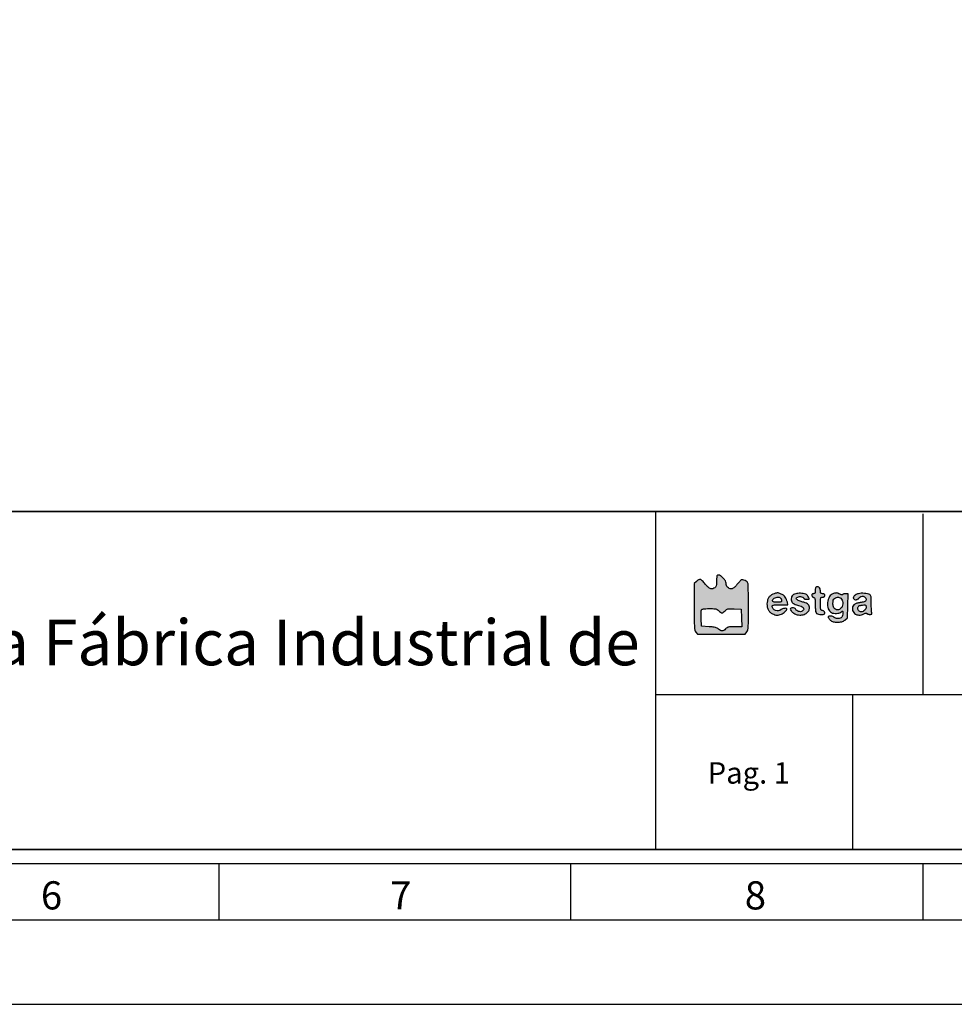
# Model space of a CAD drawing. Header units: millimetres. Extents: x -559 to 10735, y -2326 to 222.
# Tile 597 of 656: x 6955 to 7086, y -1572 to -1434. Entities that reach past the tile are written whole.
import ezdxf

# ---------------------------------------------------------------- set-up
doc = ezdxf.new("R2010")
doc.units = ezdxf.units.MM
doc.header["$LTSCALE"] = 4
doc.layers.add('Modelo', color=251, linetype='Continuous')
doc.layers.add('Texto Cabeçalho', color=3, linetype='Continuous')

msp = doc.modelspace()

# ---------------------------------------------------------------- hatches: boundary and pattern name
at = {"layer": 'Texto Cabeçalho'}
h = msp.add_hatch(color=256, dxfattribs=at)
h.dxf.hatch_style = 1
h.paths.add_polyline_path([(7054.78, -1514, -0.103369), (7054.54, -1513.83, -0.100368), (7054.38, -1513.58, -0.089615), (7054.33, -1513.28, 0.138861), (7054.24, -1512.95, 0.04933), (7053.93, -1512.55, 0.049188), (7053.56, -1512.22, 0.157567), (7053.25, -1512.12, 0.119218), (7053.12, -1512.16, 0.19762), (7053.04, -1512.25, 0.071776), (7053.01, -1512.44, 0.007282), (7053, -1512.9, -0.03039), (7052.96, -1513.47, -0.109263), (7052.84, -1513.81, -0.162003), (7052.62, -1513.99, -0.093147), (7052.28, -1514.06, -0.088417), (7052.08, -1514.02, -0.074351), (7051.9, -1513.92, -0.047695), (7051.69, -1513.73, -0.013943), (7051.41, -1513.4, 0.016235), (7051.19, -1513.15, 0.021586), (7050.98, -1512.93, 0.019562), (7050.79, -1512.77, 0.160613), (7050.69, -1512.73, 0.105218), (7050.59, -1512.75, 0.031288), (7050.46, -1512.82, 0.029869), (7050.31, -1512.91, 0.028262), (7050.17, -1513.02), (7049.85, -1513.32), (7049.85, -1516.58, 0.001459), (7049.86, -1518.57, 0.014831), (7049.89, -1519.39, 0.036596), (7049.95, -1519.85, 0.117837), (7050.08, -1520.13), (7050.32, -1520.41), (7053.66, -1520.41), (7057.01, -1520.41), (7057.24, -1520.11, 0.110111), (7057.37, -1519.82, 0.037202), (7057.44, -1519.37, 0.01517), (7057.47, -1518.56, 0.001536), (7057.47, -1516.64, 0.00222), (7057.47, -1515.41, 0.00338), (7057.45, -1514.35, 0.001252), (7057.43, -1513.43, 0.085167), (7057.4, -1513.28, 0.1341), (7057.27, -1513.09, 0.046674), (7056.99, -1512.91, 0.046093), (7056.68, -1512.79, 0.175615), (7056.49, -1512.8, 0.095071), (7056.4, -1512.85, 0.011188), (7056.24, -1513.02, 0.013085), (7056.05, -1513.23, 0.010367), (7055.86, -1513.46, -0.016413), (7055.62, -1513.76, -0.050954), (7055.43, -1513.93, -0.075762), (7055.25, -1514.03, -0.085445), (7055.07, -1514.06, -0.100623)])
h.paths.add_polyline_path([(7054.84, -1516.85, -0.006824), (7055.45, -1516.87), (7056.45, -1516.9), (7056.48, -1518.14), (7056.52, -1519.38), (7055.54, -1519.38, 0.008317), (7054.97, -1519.39, 0.049732), (7054.67, -1519.43, 0.085353), (7054.46, -1519.52, 0.053245), (7054.26, -1519.69, -0.051848), (7053.99, -1519.9, -0.137763), (7053.76, -1519.97, -0.141522), (7053.53, -1519.91, -0.055915), (7053.27, -1519.72, 0.066463), (7053.07, -1519.57, 0.061609), (7052.84, -1519.48, 0.037581), (7052.5, -1519.43, 0.008945), (7051.93, -1519.38), (7050.88, -1519.32), (7050.85, -1518.24, -0.005737), (7050.84, -1517.82, -0.007758), (7050.84, -1517.43, -0.005495), (7050.85, -1517.11, -0.080952), (7050.87, -1517, -0.226456), (7050.95, -1516.93, -0.042121), (7051.16, -1516.88, -0.028091), (7051.48, -1516.85, -0.008218), (7051.97, -1516.84, -0.007127), (7052.59, -1516.85, -0.049297), (7052.89, -1516.89, -0.091664), (7053.09, -1516.98, -0.058119), (7053.29, -1517.14, 0.049987), (7053.54, -1517.36, 0.158555), (7053.75, -1517.43, 0.161487), (7053.95, -1517.36, 0.052373), (7054.19, -1517.14, -0.055528), (7054.38, -1516.97, -0.105577), (7054.56, -1516.88, -0.055162)], flags=16)
at = {"layer": 'Texto Cabeçalho', "true_color": 0x000000}
h = msp.add_hatch(color=18, dxfattribs=at)
h.dxf.hatch_style = 1
h.paths.add_polyline_path([(7060.85, -1516.41, -0.113871), (7060.99, -1516.35, -0.04008), (7061.28, -1516.32, -0.005228), (7061.9, -1516.31), (7063.01, -1516.31), (7062.93, -1515.93, 0.048578), (7062.81, -1515.54, 0.065059), (7062.63, -1515.22, 0.068572), (7062.38, -1514.97, 0.062515), (7062.06, -1514.79, 0.023173), (7061.73, -1514.67, 0.080221), (7061.51, -1514.64, 0.075403), (7061.27, -1514.68, 0.018955), (7060.91, -1514.81, 0.076875), (7060.56, -1515.03, 0.080553), (7060.29, -1515.34, 0.076557), (7060.13, -1515.73, 0.060775), (7060.07, -1516.19, 0.052656), (7060.12, -1516.65, 0.074597), (7060.27, -1517.04, 0.080636), (7060.51, -1517.34, 0.074541), (7060.84, -1517.57, 0.034396), (7061.19, -1517.7, 0.065799), (7061.48, -1517.76, 0.069298), (7061.77, -1517.73, 0.042275), (7062.09, -1517.62, 0.054982), (7062.34, -1517.48, 0.036275), (7062.59, -1517.27, 0.034641), (7062.8, -1517.05, 0.160063), (7062.85, -1516.89, 0.390518), (7062.78, -1516.8, 0.056062), (7062.52, -1516.8, 0.050936), (7062.24, -1516.87, 0.117799), (7062.05, -1516.98, -0.16673), (7061.71, -1517.15, -0.120242), (7061.28, -1517.1, -0.124135), (7060.93, -1516.86, -0.18266), (7060.8, -1516.52, -0.238399)])
h.paths.add_polyline_path([(7060.85, -1515.68, -0.091609), (7060.99, -1515.46, -0.108903), (7061.2, -1515.31, -0.078201), (7061.49, -1515.23, -0.081241), (7061.78, -1515.25, -0.13845), (7061.98, -1515.37, -0.062207), (7062.04, -1515.44, -0.039117), (7062.09, -1515.54, -0.038824), (7062.12, -1515.64, -0.056382), (7062.13, -1515.73, -0.139014), (7062.1, -1515.84, -0.168808), (7062.02, -1515.91, -0.074881), (7061.85, -1515.94, -0.012599), (7061.53, -1515.95, -0.02814), (7061.1, -1515.93, -0.156678), (7060.89, -1515.83, -0.311186)], flags=16)
h.paths.add_polyline_path([(7064.04, -1516.24, 0.01235), (7064.67, -1516.45, -0.055419), (7065.03, -1516.6, -0.154763), (7065.21, -1516.8, -0.239194), (7065.2, -1517.01, -0.128236), (7065.02, -1517.2, -0.132572), (7064.8, -1517.27, -0.077903), (7064.51, -1517.23, -0.080674), (7064.26, -1517.12, -0.168057), (7064.13, -1516.95, 0.202023), (7064.03, -1516.82, 0.079859), (7063.8, -1516.75, 0.076974), (7063.55, -1516.75, 0.15765), (7063.38, -1516.83, 0.332869), (7063.36, -1517, 0.066485), (7063.55, -1517.26, 0.056587), (7063.85, -1517.5, 0.072154), (7064.17, -1517.66, 0.083014), (7064.83, -1517.74, 0.097651), (7065.43, -1517.59, 0.116791), (7065.86, -1517.26, 0.163369), (7066.03, -1516.81, 0.072663), (7065.99, -1516.49, 0.122125), (7065.86, -1516.25, 0.102823), (7065.62, -1516.08, 0.04161), (7065.23, -1515.95, -0.012751), (7064.74, -1515.81, -0.042101), (7064.43, -1515.68, -0.07158), (7064.25, -1515.56, -0.207626), (7064.19, -1515.42, -0.255969), (7064.27, -1515.28, -0.085662), (7064.5, -1515.18, -0.073886), (7064.79, -1515.16, -0.10615), (7065.04, -1515.23, -0.026102), (7065.13, -1515.28, -0.033758), (7065.21, -1515.34, -0.049946), (7065.28, -1515.42, 0.44107), (7065.3, -1515.47, 0.040945), (7065.38, -1515.5, 0.036019), (7065.5, -1515.52, 0.022477), (7065.64, -1515.53, 0.006342), (7065.78, -1515.53, 0.010544), (7065.9, -1515.52, 0.004395), (7065.99, -1515.51, 0.389495), (7066, -1515.5, 0.121245), (7065.96, -1515.34, 0.029603), (7065.82, -1515.11, 0.028452), (7065.65, -1514.89, 0.14911), (7065.53, -1514.81, 0.027359), (7065.15, -1514.73, 0.027599), (7064.76, -1514.69, 0.029348), (7064.4, -1514.7, 0.052114), (7064.11, -1514.75, 0.051808), (7063.79, -1514.88, 0.112549), (7063.59, -1515.05, 0.119902), (7063.49, -1515.29, 0.063393), (7063.48, -1515.61, 0.088373), (7063.56, -1515.88, 0.126496), (7063.72, -1516.08, 0.068854)])
h.paths.add_polyline_path([(7067.59, -1514.56, -0.022931), (7067.57, -1514.33, 0.099329), (7067.52, -1514.04, 0.135439), (7067.35, -1513.82, 0.177459), (7067.13, -1513.76, 0.181757), (7066.93, -1513.85, 0.133829), (7066.9, -1513.91, 0.022028), (7066.87, -1514.03, 0.022866), (7066.85, -1514.18, 0.018427), (7066.85, -1514.34, -0.024804), (7066.84, -1514.55, -0.110756), (7066.8, -1514.66, -0.174053), (7066.73, -1514.72, -0.085474), (7066.61, -1514.74, 0.071854), (7066.5, -1514.76, 0.117651), (7066.43, -1514.8, 0.122574), (7066.38, -1514.87, 0.082072), (7066.36, -1514.97, 0.097504), (7066.38, -1515.06, 0.076301), (7066.44, -1515.15, 0.074004), (7066.51, -1515.22, 0.081717), (7066.61, -1515.26, -0.145612), (7066.74, -1515.34, -0.130186), (7066.81, -1515.48, -0.049038), (7066.84, -1515.75, -0.005703), (7066.85, -1516.35, 0.014049), (7066.87, -1517.07, 0.10478), (7066.96, -1517.4, 0.190915), (7067.15, -1517.57, 0.068962), (7067.51, -1517.65, 0.011052), (7067.89, -1517.66, 0.089181), (7068.07, -1517.64, 0.209026), (7068.15, -1517.56, 0.103767), (7068.18, -1517.42, 0.102549), (7068.16, -1517.32, 0.09348), (7068.1, -1517.23, 0.080963), (7068, -1517.16, 0.055091), (7067.88, -1517.11, -0.085661), (7067.71, -1517.04, -0.172689), (7067.62, -1516.92, -0.068807), (7067.58, -1516.7, -0.006072), (7067.57, -1516.13, -0.005), (7067.58, -1515.55, -0.07577), (7067.62, -1515.35, -0.227977), (7067.7, -1515.26, -0.088152), (7067.88, -1515.23, 0.044917), (7068.02, -1515.21, 0.124433), (7068.11, -1515.17, 0.149479), (7068.16, -1515.1, 0.07578), (7068.18, -1514.98, 0.07578), (7068.16, -1514.87, 0.149479), (7068.11, -1514.8, 0.124433), (7068.02, -1514.75, 0.044917), (7067.88, -1514.74, -0.050044), (7067.71, -1514.72, -0.186049), (7067.63, -1514.67, -0.136666)])
h.paths.add_polyline_path([(7071.47, -1514.74), (7071.1, -1514.74, 0.033181), (7070.96, -1514.75, 0.043568), (7070.84, -1514.78, 0.050115), (7070.74, -1514.82, 0.187636), (7070.7, -1514.87, -0.247449), (7070.66, -1514.91, -0.10686), (7070.57, -1514.92, -0.060386), (7070.45, -1514.88, -0.023082), (7070.3, -1514.81, 0.019444), (7070.04, -1514.69, 0.077502), (7069.87, -1514.65, 0.074546), (7069.69, -1514.65, 0.017156), (7069.4, -1514.73, 0.196809), (7068.85, -1515.15, 0.106383), (7068.59, -1515.99, 0.105474), (7068.68, -1516.86, 0.191241), (7069.14, -1517.4, 0.085158), (7069.44, -1517.5, 0.050096), (7069.81, -1517.52, 0.050301), (7070.18, -1517.46, 0.090587), (7070.45, -1517.34, -0.012552), (7070.62, -1517.22, -0.257457), (7070.68, -1517.22, -0.273567), (7070.72, -1517.27, -0.013884), (7070.72, -1517.46, -0.05592), (7070.68, -1517.82, -0.118454), (7070.56, -1518.06, -0.135537), (7070.36, -1518.2, -0.084417), (7070.07, -1518.25, -0.04037), (7069.9, -1518.24, -0.038681), (7069.74, -1518.2, -0.041248), (7069.6, -1518.14, -0.099612), (7069.51, -1518.07, 0.147033), (7069.33, -1517.95, 0.057385), (7069.02, -1517.89, 0.064117), (7068.75, -1517.91, 0.359237), (7068.66, -1518.01, 0.130215), (7068.68, -1518.08, 0.023416), (7068.75, -1518.19, 0.023868), (7068.85, -1518.31, 0.019589), (7068.96, -1518.44, 0.128655), (7069.37, -1518.68, 0.067817), (7069.95, -1518.76, 0.066219), (7070.56, -1518.68, 0.103511), (7071.02, -1518.44), (7071.39, -1518.15), (7071.43, -1516.45)])
h.paths.add_polyline_path([(7070.68, -1515.81, -0.078162), (7070.72, -1516.18, -0.08106), (7070.64, -1516.53, -0.110055), (7070.46, -1516.79, -0.05576), (7070.23, -1516.96, -0.113803), (7070.02, -1517.02, -0.118156), (7069.81, -1516.99, -0.06293), (7069.58, -1516.86, -0.1635), (7069.39, -1516.58, -0.06554), (7069.33, -1516.12, -0.065846), (7069.38, -1515.67, -0.17401), (7069.56, -1515.4, -0.081368), (7069.83, -1515.26, -0.102035), (7070.1, -1515.24, -0.109501), (7070.34, -1515.32, -0.106286), (7070.53, -1515.49, -0.089684)], flags=16)
h.paths.add_polyline_path([(7074.71, -1515.5, 0.036016), (7074.68, -1515.18, 0.07733), (7074.61, -1514.99, 0.153756), (7074.5, -1514.88, 0.069667), (7074.19, -1514.77, 0.029511), (7073.75, -1514.7, 0.029541), (7073.28, -1514.69, 0.051631), (7072.91, -1514.74, 0.085642), (7072.47, -1514.93, 0.13911), (7072.21, -1515.23, 0.300432), (7072.25, -1515.47, 0.213781), (7072.51, -1515.59, 0.056561), (7072.65, -1515.57, 0.059268), (7072.79, -1515.52, 0.06217), (7072.91, -1515.45, 0.075491), (7072.99, -1515.35, -0.163422), (7073.24, -1515.14, -0.138242), (7073.59, -1515.11, -0.151603), (7073.88, -1515.26, -0.198567), (7073.99, -1515.53, -0.109936), (7073.95, -1515.72, -0.167168), (7073.83, -1515.84, -0.0704), (7073.59, -1515.92, -0.008633), (7073.04, -1516.02, 0.031451), (7072.82, -1516.06, 0.027553), (7072.6, -1516.14, 0.028543), (7072.41, -1516.23, 0.070294), (7072.28, -1516.33, 0.107636), (7072.1, -1516.61, 0.108361), (7072.06, -1516.93, 0.106663), (7072.15, -1517.26, 0.101341), (7072.37, -1517.52, 0.072013), (7072.67, -1517.69, 0.083264), (7072.98, -1517.75, 0.077928), (7073.32, -1517.72, 0.054111), (7073.68, -1517.58, -0.023082), (7073.84, -1517.5, -0.060386), (7073.96, -1517.47, -0.10686), (7074.04, -1517.48, -0.247449), (7074.09, -1517.52, 0.188788), (7074.13, -1517.57, 0.049671), (7074.22, -1517.61, 0.043241), (7074.35, -1517.64, 0.032838), (7074.5, -1517.65, 0.022226), (7074.68, -1517.64, 0.123286), (7074.77, -1517.61, 0.241912), (7074.8, -1517.55, 0.102416), (7074.79, -1517.45, -0.071957), (7074.76, -1517.33, -0.005942), (7074.74, -1516.99, -0.007853), (7074.72, -1516.58, -0.005973), (7074.71, -1516.13, 0.006065)])
h.paths.add_polyline_path([(7073.93, -1516.37, -0.172242), (7073.97, -1516.46, -0.047364), (7073.99, -1516.61, -0.096839), (7073.94, -1516.87, -0.097339), (7073.79, -1517.08, -0.098406), (7073.58, -1517.23, -0.101383), (7073.33, -1517.28, -0.098385), (7073.09, -1517.24, -0.121124), (7072.91, -1517.1, -0.129792), (7072.82, -1516.91, -0.122461), (7072.83, -1516.69, -0.103308), (7072.92, -1516.53, -0.109403), (7073.07, -1516.42, -0.071406), (7073.3, -1516.36, -0.022133), (7073.66, -1516.33, -0.034533), (7073.83, -1516.33, -0.151976)], flags=16)

# ---------------------------------------------------------------- linework, layer by layer
at = {"layer": 'Modelo'}
for p, q in [((7044.41, -1503.2), (7044.41, -1550.65)), ((7082, -1528.9), (7082, -1503.52)), ((7044.41, -1528.9), (7230.27, -1528.9)), ((7072.09, -1528.9), (7072.09, -1550.65)), ((6983.11, -1552.63), (6983.11, -1560.54)), ((7032.54, -1560.54), (7032.54, -1552.63)), ((7081.98, -1560.54), (7081.98, -1552.63)), ((6785.38, -1560.54), (7232.25, -1560.54)), ((6884.25, -1560.54), (6983.11, -1560.54)), ((6983.11, -1560.54), (7081.98, -1560.54)), ((7081.98, -1560.54), (7180.84, -1560.54))]:
    msp.add_line(p, q, dxfattribs=at)
for points in [[(6664.77, -1572.4), (7252.02, -1572.4), (7252.02, -1157.17), (6664.77, -1157.17)], [(6684.54, -1552.63), (7232.25, -1552.63), (7232.25, -1176.94), (6684.54, -1176.94)], [(7230.27, -1550.65), (6686.52, -1550.65), (6686.52, -1178.92), (7230.27, -1178.92)], [(6686.52, -1503.2), (7230.27, -1503.2), (7230.27, -1550.65), (6686.52, -1550.65)], [(7230.27, -1503.2), (6686.52, -1503.2), (6686.52, -1550.65), (7230.27, -1550.65)], [(6836.79, -1503.2), (7044.41, -1503.2), (7044.41, -1550.65), (6836.79, -1550.65)]]:
    msp.add_lwpolyline(points, close=True, dxfattribs=at)
at = {"layer": 'Texto Cabeçalho'}
for points in [[(7053, -1512.9, -0.03039), (7052.96, -1513.47, -0.109263), (7052.84, -1513.81, -0.162002), (7052.62, -1513.99, -0.093148), (7052.28, -1514.06, -0.088414), (7052.08, -1514.02, -0.074352), (7051.9, -1513.92, -0.047695), (7051.69, -1513.73, -0.013943), (7051.41, -1513.4, 0.016236), (7051.19, -1513.15, 0.021587), (7050.98, -1512.93, 0.01956), (7050.79, -1512.77, 0.160613), (7050.69, -1512.73, 0.105217), (7050.59, -1512.75, 0.031287), (7050.46, -1512.82, 0.02987), (7050.31, -1512.91, 0.028262), (7050.17, -1513.02), (7049.85, -1513.32), (7049.85, -1516.58, 0.001459), (7049.86, -1518.57, 0.014831), (7049.89, -1519.39, 0.036596), (7049.95, -1519.85, 0.117837), (7050.08, -1520.13), (7050.32, -1520.41), (7053.66, -1520.41), (7057.01, -1520.41), (7057.24, -1520.11, 0.110111), (7057.37, -1519.82, 0.037202), (7057.44, -1519.37, 0.01517), (7057.47, -1518.56, 0.001536), (7057.47, -1516.64, 0.00222), (7057.47, -1515.41, 0.00338), (7057.45, -1514.35, 0.001252), (7057.43, -1513.43, 0.085167), (7057.4, -1513.28, 0.1341), (7057.27, -1513.09, 0.046674), (7056.99, -1512.91, 0.046093), (7056.68, -1512.79, 0.175615), (7056.49, -1512.8, 0.095071), (7056.4, -1512.85, 0.011196), (7056.24, -1513.02, 0.013078), (7056.05, -1513.23, 0.010367), (7055.86, -1513.46, -0.016413), (7055.62, -1513.76, -0.050954), (7055.43, -1513.93, -0.075762), (7055.25, -1514.03, -0.085443), (7055.07, -1514.06, -0.100625), (7054.78, -1514, -0.103356), (7054.54, -1513.83, -0.100381), (7054.38, -1513.58, -0.089614), (7054.33, -1513.28, 0.13886), (7054.24, -1512.95, 0.04933), (7053.93, -1512.55, 0.049188), (7053.56, -1512.22, 0.157567), (7053.25, -1512.12, 0.119219), (7053.12, -1512.16, 0.197619), (7053.04, -1512.25, 0.071776), (7053.01, -1512.44, 0.007282)], [(7053.29, -1517.14, 0.049987), (7053.54, -1517.36, 0.158555), (7053.75, -1517.43, 0.161487), (7053.95, -1517.36, 0.052373), (7054.19, -1517.14, -0.055528), (7054.38, -1516.97, -0.105578), (7054.56, -1516.88, -0.055162), (7054.84, -1516.85, -0.006824), (7055.45, -1516.87), (7056.45, -1516.9), (7056.48, -1518.14), (7056.52, -1519.38), (7055.54, -1519.38, 0.008317), (7054.97, -1519.39, 0.049732), (7054.67, -1519.43, 0.085354), (7054.46, -1519.52, 0.053245), (7054.26, -1519.69, -0.051848), (7053.99, -1519.9, -0.137763), (7053.76, -1519.97, -0.141522), (7053.53, -1519.91, -0.055915), (7053.27, -1519.72, 0.066463), (7053.07, -1519.57, 0.061609), (7052.84, -1519.48, 0.037581), (7052.5, -1519.43, 0.008945), (7051.93, -1519.38), (7050.88, -1519.32), (7050.85, -1518.24, -0.005737), (7050.84, -1517.82, -0.007759), (7050.84, -1517.43, -0.005495), (7050.85, -1517.11, -0.080952), (7050.87, -1517, -0.226456), (7050.95, -1516.93, -0.042121), (7051.16, -1516.88, -0.028091), (7051.48, -1516.85, -0.008218), (7051.97, -1516.84, -0.007127), (7052.59, -1516.85, -0.049297), (7052.89, -1516.89, -0.091664), (7053.09, -1516.98, -0.058119)]]:
    msp.add_lwpolyline(points, format="xyb", close=True, dxfattribs=at)
at = {"layer": 'Texto Cabeçalho', "color": 18, "true_color": 0x000000}
for points in [[(7066.93, -1513.85, 0.13383), (7066.9, -1513.91, 0.022027), (7066.87, -1514.03, 0.022866), (7066.85, -1514.18, 0.018427), (7066.85, -1514.34, -0.024804), (7066.84, -1514.55, -0.110756), (7066.8, -1514.66, -0.174054), (7066.73, -1514.72, -0.085474), (7066.61, -1514.74, 0.071854), (7066.5, -1514.76, 0.117651), (7066.43, -1514.8, 0.122573), (7066.38, -1514.87, 0.082074), (7066.36, -1514.97, 0.097502), (7066.38, -1515.06, 0.076311), (7066.44, -1515.15, 0.073995), (7066.51, -1515.22, 0.081717), (7066.61, -1515.26, -0.145614), (7066.74, -1515.34, -0.130184), (7066.81, -1515.48, -0.049038), (7066.84, -1515.75, -0.005703), (7066.85, -1516.35, 0.014049), (7066.87, -1517.07, 0.10478), (7066.96, -1517.4, 0.190915), (7067.15, -1517.57, 0.068962), (7067.51, -1517.65, 0.011052), (7067.89, -1517.66, 0.089181), (7068.07, -1517.64, 0.209026), (7068.15, -1517.56, 0.103767), (7068.18, -1517.42, 0.102549), (7068.16, -1517.32, 0.09348), (7068.1, -1517.23, 0.080962), (7068, -1517.16, 0.055092), (7067.88, -1517.11, -0.085661), (7067.71, -1517.04, -0.172688), (7067.62, -1516.92, -0.068807), (7067.58, -1516.7, -0.006069), (7067.57, -1516.13, -0.005003), (7067.58, -1515.55, -0.07577), (7067.62, -1515.35, -0.227976), (7067.7, -1515.26, -0.088152), (7067.88, -1515.23, 0.044917), (7068.02, -1515.21, 0.124434), (7068.11, -1515.17, 0.149477), (7068.16, -1515.1, 0.07578), (7068.18, -1514.98, 0.07578), (7068.16, -1514.87, 0.149477), (7068.11, -1514.8, 0.124434), (7068.02, -1514.75, 0.044917), (7067.88, -1514.74, -0.050044), (7067.71, -1514.72, -0.186049), (7067.63, -1514.67, -0.136666), (7067.59, -1514.56, -0.022931), (7067.57, -1514.33, 0.099329), (7067.52, -1514.04, 0.135439), (7067.35, -1513.82, 0.177459), (7067.13, -1513.76, 0.181757)], [(7060.91, -1514.81, 0.076875), (7060.56, -1515.03, 0.080556), (7060.29, -1515.34, 0.076556), (7060.13, -1515.73, 0.060774), (7060.07, -1516.19, 0.052657), (7060.12, -1516.65, 0.074597), (7060.27, -1517.04, 0.080632), (7060.51, -1517.34, 0.074544), (7060.84, -1517.57, 0.034396), (7061.19, -1517.7, 0.065799), (7061.48, -1517.76, 0.069299), (7061.77, -1517.73, 0.042275), (7062.09, -1517.62, 0.054984), (7062.34, -1517.48, 0.036273), (7062.59, -1517.27, 0.034643), (7062.8, -1517.05, 0.160063), (7062.85, -1516.89, 0.390517), (7062.78, -1516.8, 0.056063), (7062.52, -1516.8, 0.050935), (7062.24, -1516.87, 0.117799), (7062.05, -1516.98, -0.166731), (7061.71, -1517.15, -0.120236), (7061.28, -1517.1, -0.12414), (7060.93, -1516.86, -0.18266), (7060.8, -1516.52, -0.238398), (7060.85, -1516.41, -0.113871), (7060.99, -1516.35, -0.04008), (7061.28, -1516.32, -0.005228), (7061.9, -1516.31), (7063.01, -1516.31), (7062.93, -1515.93, 0.048578), (7062.81, -1515.54, 0.065057), (7062.63, -1515.22, 0.068575), (7062.38, -1514.97, 0.062514), (7062.06, -1514.79, 0.023173), (7061.73, -1514.67, 0.08022), (7061.51, -1514.64, 0.075404), (7061.27, -1514.68, 0.018955)], [(7061.98, -1515.37, -0.062206), (7062.04, -1515.44, -0.039117), (7062.09, -1515.54, -0.038823), (7062.12, -1515.64, -0.056383), (7062.13, -1515.73, -0.139013), (7062.1, -1515.84, -0.168809), (7062.02, -1515.91, -0.074881), (7061.85, -1515.94, -0.012599), (7061.53, -1515.95, -0.028141), (7061.1, -1515.93, -0.156678), (7060.89, -1515.83, -0.311186), (7060.85, -1515.68, -0.09161), (7060.99, -1515.46, -0.108903), (7061.2, -1515.31, -0.078199), (7061.49, -1515.23, -0.081243), (7061.78, -1515.25, -0.138452)], [(7064.11, -1514.75, 0.051806), (7063.79, -1514.88, 0.112553), (7063.59, -1515.05, 0.119897), (7063.49, -1515.29, 0.063394), (7063.48, -1515.61, 0.088372), (7063.56, -1515.88, 0.126496), (7063.72, -1516.08, 0.068854), (7064.04, -1516.24, 0.01235), (7064.67, -1516.45, -0.055419), (7065.03, -1516.6, -0.154763), (7065.21, -1516.8, -0.239194), (7065.2, -1517.01, -0.128234), (7065.02, -1517.2, -0.132575), (7064.8, -1517.27, -0.077903), (7064.51, -1517.23, -0.080674), (7064.26, -1517.12, -0.168057), (7064.13, -1516.95, 0.202023), (7064.03, -1516.82, 0.079858), (7063.8, -1516.75, 0.076975), (7063.55, -1516.75, 0.15765), (7063.38, -1516.83, 0.332868), (7063.36, -1517, 0.066484), (7063.55, -1517.26, 0.056587), (7063.85, -1517.5, 0.072154), (7064.17, -1517.66, 0.083015), (7064.83, -1517.74, 0.09765), (7065.43, -1517.59, 0.11679), (7065.86, -1517.26, 0.163367), (7066.03, -1516.81, 0.072664), (7065.99, -1516.49, 0.122124), (7065.86, -1516.25, 0.102824), (7065.62, -1516.08, 0.04161), (7065.23, -1515.95, -0.012751), (7064.74, -1515.81, -0.042101), (7064.43, -1515.68, -0.07158), (7064.25, -1515.56, -0.207626), (7064.19, -1515.42, -0.255969), (7064.27, -1515.28, -0.085662), (7064.5, -1515.18, -0.073885), (7064.79, -1515.16, -0.106152), (7065.04, -1515.23, -0.026101), (7065.13, -1515.28, -0.03376), (7065.21, -1515.34, -0.035864), (7065.26, -1515.4, -0.175941), (7065.28, -1515.44, 0.30201), (7065.3, -1515.47, 0.040944), (7065.38, -1515.5, 0.03602), (7065.5, -1515.52, 0.022477), (7065.64, -1515.53, 0.006342), (7065.78, -1515.53, 0.010545), (7065.9, -1515.52, 0.004395), (7065.99, -1515.51, 0.389495), (7066, -1515.5, 0.121245), (7065.96, -1515.34, 0.029611), (7065.82, -1515.11, 0.028445), (7065.65, -1514.89, 0.149111), (7065.53, -1514.81, 0.027359), (7065.15, -1514.73, 0.027599), (7064.76, -1514.69, 0.029348), (7064.4, -1514.7, 0.052116)], [(7069.4, -1514.73, 0.196809), (7068.85, -1515.15, 0.106383), (7068.59, -1515.99, 0.105474), (7068.68, -1516.86, 0.191244), (7069.14, -1517.4, 0.085154), (7069.44, -1517.5, 0.050096), (7069.81, -1517.52, 0.050301), (7070.18, -1517.46, 0.090587), (7070.45, -1517.34, -0.012552), (7070.62, -1517.22, -0.257457), (7070.68, -1517.22, -0.273567), (7070.72, -1517.27, -0.013884), (7070.72, -1517.46, -0.05592), (7070.68, -1517.82, -0.118454), (7070.56, -1518.06, -0.135536), (7070.36, -1518.2, -0.084417), (7070.07, -1518.25, -0.040357), (7069.9, -1518.24, -0.038692), (7069.74, -1518.2, -0.041249), (7069.6, -1518.14, -0.099612), (7069.51, -1518.07, 0.147033), (7069.33, -1517.95, 0.057383), (7069.02, -1517.89, 0.064119), (7068.75, -1517.91, 0.359236), (7068.66, -1518.01, 0.130216), (7068.68, -1518.08, 0.023416), (7068.75, -1518.19, 0.023867), (7068.85, -1518.31, 0.01959), (7068.96, -1518.44, 0.128655), (7069.37, -1518.68, 0.067817), (7069.95, -1518.76, 0.066219), (7070.56, -1518.68, 0.103511), (7071.02, -1518.44), (7071.39, -1518.15), (7071.43, -1516.45), (7071.47, -1514.74), (7071.1, -1514.74, 0.033181), (7070.96, -1514.75, 0.043567), (7070.84, -1514.78, 0.050115), (7070.74, -1514.82, 0.187636), (7070.7, -1514.87, -0.24745), (7070.66, -1514.91, -0.106859), (7070.57, -1514.92, -0.060386), (7070.45, -1514.88, -0.023082), (7070.3, -1514.81, 0.019444), (7070.04, -1514.69, 0.077509), (7069.87, -1514.65, 0.07454), (7069.69, -1514.65, 0.017156)], [(7070.53, -1515.49, -0.089685), (7070.68, -1515.81, -0.078159), (7070.72, -1516.18, -0.081063), (7070.64, -1516.53, -0.110055), (7070.46, -1516.79, -0.05576), (7070.23, -1516.96, -0.113798), (7070.02, -1517.02, -0.118162), (7069.81, -1516.99, -0.06293), (7069.58, -1516.86, -0.1635), (7069.39, -1516.58, -0.06554), (7069.33, -1516.12, -0.065846), (7069.38, -1515.67, -0.174009), (7069.56, -1515.4, -0.081369), (7069.83, -1515.26, -0.102035), (7070.1, -1515.24, -0.1095), (7070.34, -1515.32, -0.106285)], [(7072.91, -1514.74, 0.085643), (7072.47, -1514.93, 0.139111), (7072.21, -1515.23, 0.30043), (7072.25, -1515.47, 0.213781), (7072.51, -1515.59, 0.056559), (7072.65, -1515.57, 0.059271), (7072.79, -1515.52, 0.062169), (7072.91, -1515.45, 0.075491), (7072.99, -1515.35, -0.163421), (7073.24, -1515.14, -0.138241), (7073.59, -1515.11, -0.151604), (7073.88, -1515.26, -0.198569), (7073.99, -1515.53, -0.109935), (7073.95, -1515.72, -0.167168), (7073.83, -1515.84, -0.0704), (7073.59, -1515.92, -0.008633), (7073.04, -1516.02, 0.031451), (7072.82, -1516.06, 0.027552), (7072.6, -1516.14, 0.028544), (7072.41, -1516.23, 0.070293), (7072.28, -1516.33, 0.107636), (7072.1, -1516.61, 0.108364), (7072.06, -1516.93, 0.106657), (7072.15, -1517.26, 0.101343), (7072.37, -1517.52, 0.072013), (7072.67, -1517.69, 0.083267), (7072.98, -1517.75, 0.077925), (7073.32, -1517.72, 0.054111), (7073.68, -1517.58, -0.023082), (7073.84, -1517.5, -0.060386), (7073.96, -1517.47, -0.106859), (7074.04, -1517.48, -0.24745), (7074.09, -1517.52, 0.188788), (7074.13, -1517.57, 0.049672), (7074.22, -1517.61, 0.043241), (7074.35, -1517.64, 0.032837), (7074.5, -1517.65, 0.022226), (7074.68, -1517.64, 0.123286), (7074.77, -1517.61, 0.241912), (7074.8, -1517.55, 0.102416), (7074.79, -1517.45, -0.071957), (7074.76, -1517.33, -0.005943), (7074.74, -1516.99, -0.007853), (7074.72, -1516.58, -0.005973), (7074.71, -1516.13, 0.006065), (7074.71, -1515.5, 0.036016), (7074.68, -1515.18, 0.07733), (7074.61, -1514.99, 0.153756), (7074.5, -1514.88, 0.069667), (7074.19, -1514.77, 0.029521), (7073.75, -1514.7, 0.029531), (7073.28, -1514.69, 0.05163)], [(7073.99, -1516.61, -0.096839), (7073.94, -1516.87, -0.097339), (7073.79, -1517.08, -0.098406), (7073.58, -1517.23, -0.101383), (7073.33, -1517.28, -0.098386), (7073.09, -1517.24, -0.121123), (7072.91, -1517.1, -0.129796), (7072.82, -1516.91, -0.122458), (7072.83, -1516.69, -0.103306), (7072.92, -1516.53, -0.109406), (7073.07, -1516.42, -0.071406), (7073.3, -1516.36, -0.022133), (7073.66, -1516.33, -0.034533), (7073.83, -1516.33, -0.151976), (7073.93, -1516.37, -0.172243), (7073.97, -1516.46, -0.047364)]]:
    msp.add_lwpolyline(points, format="xyb", close=True, dxfattribs=at)

# ---------------------------------------------------------------- texts
at = {"layer": 'Modelo', "char_height": 3.95, "attachment_point": 1}
for s, insert in [('6', (6958.12, -1555.13)), ('7', (7007.15, -1555.13)), ('8', (7056.95, -1555.13))]:
    msp.add_mtext_dynamic_manual_height_columns(s, width=54.2922, gutter_width=19.77, heights=[0], dxfattribs=dict(at, insert=insert))
at = {"layer": 'Texto Cabeçalho', "attachment_point": 1}
for s, width, gutter_width, heights, insert, char_height in [('{\\fMeiryo UI|b1|i0|c0|p50;Projeto Elétrico de uma Fábrica Industrial de Injeção de Plástico}', 186.8119, 24.39, [30.32], (6860.5, -1518.38), 6.4146), ('\\pxqc;Pag. 1', 16.806, 15.03, [0], (7049.12, -1538.41), 3.0069)]:
    msp.add_mtext_dynamic_manual_height_columns(s, width=width, gutter_width=gutter_width, heights=heights, dxfattribs=dict(at, insert=insert, char_height=char_height))

doc.saveas('drawing.dxf')
